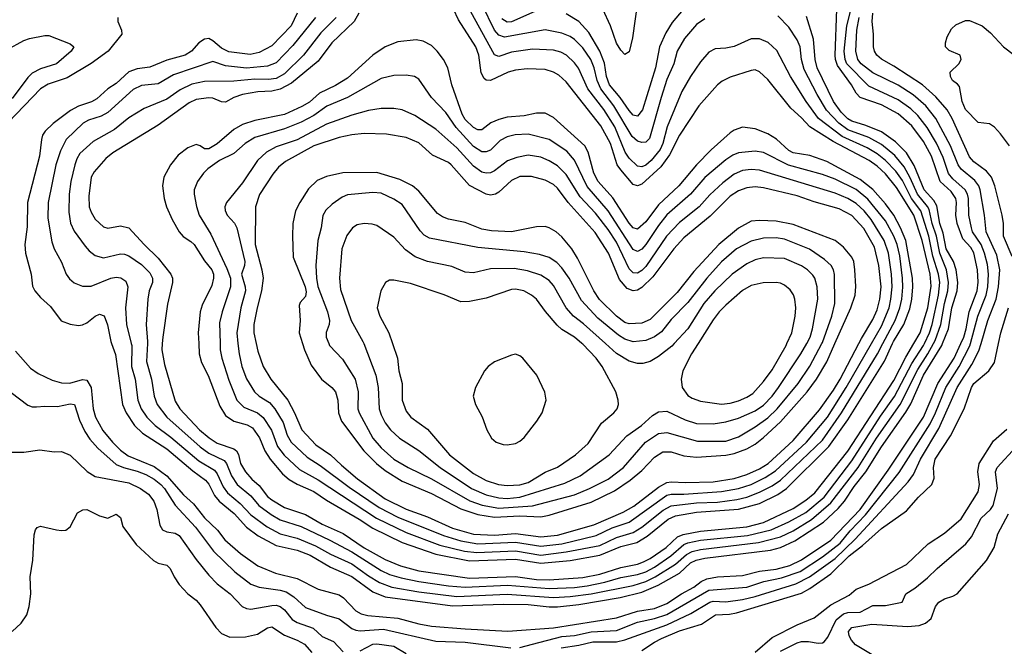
# Model space of a CAD drawing. Header units: inches. Extents: x 1682530 to 1839546, y 640742 to 791647.
# Tile 369 of 656: x 1733831 to 1738515, y 728560 to 731539. Entities that reach past the tile are written whole.
import ezdxf

# ---------------------------------------------------------------- set-up
doc = ezdxf.new("R2010")
doc.units = ezdxf.units.IN
doc.header["$MEASUREMENT"] = 0
doc.layers.add('B7732', color=7, linetype='Continuous')
doc.layers.add('B7733', color=7, linetype='Continuous')

msp = doc.modelspace()

# ---------------------------------------------------------------- linework, layer by layer
at = {"layer": 'B7732', "color": 5}
for points, elevation in [([(1733810, 729963.6), (1733881.8, 729881.8), (1733918, 729858), (1733985, 729825), (1734030, 729812.3), (1734069.4, 729810.6), (1734130, 729828.9), (1734150, 729826), (1734170.6, 729790.6), (1734180.4, 729690), (1734191.6, 729650), (1734226.5, 729586.5), (1734271.9, 729530), (1734310, 729493.1), (1734346.4, 729466.4), (1734470, 729415.3), (1734530, 729371), (1734610, 729280.1), (1734657.8, 729237.8), (1734710, 729170.5), (1734771.7, 729111.7), (1734806.2, 729066.2), (1734880.9, 729000.9), (1734963.3, 728943.3), (1735047.9, 728907.9), (1735150, 728882.1), (1735250, 728832), (1735350, 728804.4), (1735371.6, 728790), (1735430, 728729.2), (1735455.2, 728715.2), (1735486.6, 728706.6), (1735630, 728693.3), (1735730, 728666.7), (1735790, 728656.6), (1735950, 728644), (1736152.3, 728632.3), (1736370, 728648.5), (1736670, 728696.3), (1736770, 728727.6), (1736850, 728739.7), (1736910, 728764.1), (1736978.8, 728810), (1737038.1, 728841.9), (1737072.3, 728867.7), (1737099.4, 728880.6), (1737150, 728890.8), (1737270, 728896.1), (1737350, 728918.1), (1737430, 728926.5), (1737495.4, 728944.6), (1737550, 728971.3), (1737690, 729065.4), (1737829, 729210), (1737962.9, 729397.1), (1738131.1, 729650), (1738198, 729810), (1738277.1, 729930), (1738308.5, 730000)], 780), ([(1734267.7, 730000), (1734287.1, 729947.1), (1734320.3, 729710), (1734337, 729670), (1734377.5, 729610), (1734414.3, 729574.3), (1734530, 729499.2), (1734653.8, 729393.8), (1734713.9, 729350), (1734730.9, 729330.9), (1734757.7, 729277.7), (1734779.3, 729250), (1734850.9, 729190.9), (1734910, 729126.7), (1734965.1, 729085.1), (1735050, 729039.1), (1735150, 729016.7), (1735213.1, 728993.1), (1735310, 728936.1), (1735410, 728892.3), (1735510, 728819.6), (1735570, 728795.1), (1735890, 728751.9), (1736130, 728761), (1736250, 728759), (1736350, 728747.3), (1736390, 728748), (1736490, 728759.2), (1736687.1, 728792.9), (1736790, 728817.3), (1736868.7, 728851.3), (1736970, 728908.7), (1737022.7, 728957.3), (1737048.6, 728970), (1737090, 728978.8), (1737402, 729018), (1737450, 729029.3), (1737518.8, 729061.2), (1737655.2, 729150), (1737724.9, 729215.1), (1737754.2, 729250), (1737800.1, 729319.9), (1737855.9, 729390), (1737930, 729508.9), (1738046.4, 729673.6), (1738070, 729713), (1738131.2, 729850), (1738217.7, 729990), (1738221.7, 730000)], 820), ([(1734361, 730000), (1734363.6, 729990), (1734363.2, 729890), (1734379.9, 729830), (1734392.5, 729730), (1734408.4, 729690), (1734435.3, 729650), (1734475.4, 729610), (1734550, 729554.1), (1734682.2, 729442.2), (1734756.9, 729396.9), (1734770, 729380.1), (1734798.6, 729318.6), (1734819.7, 729290), (1734879.5, 729239.5), (1734930, 729184.5), (1735007.7, 729127.7), (1735070, 729095.2), (1735150, 729073.8), (1735238.4, 729038.4), (1735310, 728998.5), (1735410, 728951.6), (1735490, 728894.7), (1735543.1, 728863.1), (1735601, 728841), (1735730, 728819.2), (1735910, 728796.6), (1736150, 728808.7), (1736370, 728792), (1736450, 728796.3), (1736550, 728809.8), (1736750, 728849.4), (1736810, 728868.5), (1736853.5, 728890), (1736950, 728950.3), (1737002.6, 728997.4), (1737030, 729011), (1737070, 729020.4), (1737346.3, 729053.7), (1737450, 729080.4), (1737510, 729109.5), (1737597.5, 729162.5), (1737690, 729242.9), (1737819.2, 729410), (1737907.7, 729550), (1738018.9, 729710), (1738103.2, 729876.8), (1738151, 729950), (1738177.8, 730000)], 840), ([(1734438.6, 730000), (1734433.5, 729913.5), (1734458.3, 729830), (1734470.5, 729750), (1734485.3, 729710), (1734530.1, 729650), (1734690, 729508.2), (1734730, 729479.2), (1734804, 729444), (1734814.5, 729430), (1734837.7, 729370), (1734865.8, 729330), (1734930, 729275.9), (1734967.9, 729230), (1735026.7, 729186.7), (1735070, 729161.8), (1735170, 729129.7), (1735305.6, 729065.6), (1735410, 729009.2), (1735550, 728921.1), (1735590, 728902.2), (1735645.6, 728885.6), (1735730, 728868.1), (1735870, 728848.3), (1735950, 728842), (1736151.5, 728851.5), (1736350, 728834.4), (1736470, 728840), (1736530, 728848.1), (1736615.1, 728864.9), (1736690, 728888), (1736770, 728901.5), (1736810, 728914.7), (1736850, 728936.5), (1736929.2, 728990.8), (1736990, 729044.6), (1737010, 729052.3), (1737070, 729064.4), (1737293.6, 729086.4), (1737405.4, 729114.6), (1737490, 729152.7), (1737570, 729196.8), (1737657.7, 729270), (1737790, 729441.9), (1737925.8, 729654.2), (1737992.1, 729747.9), (1738075.6, 729904.4), (1738130, 729990), (1738134.8, 730000)], 860), ([(1734509.2, 730000), (1734507.5, 729970), (1734519.4, 729899.4), (1734570, 729725.5), (1734591.8, 729690), (1734686.8, 729590), (1734731.6, 729551.6), (1734770, 729526.4), (1734850, 729498.8), (1734862.6, 729490), (1734871.9, 729471.9), (1734881.1, 729430), (1734904.2, 729390), (1734935.2, 729355.2), (1734970, 729325.2), (1735010, 729272.7), (1735030, 729256.7), (1735090, 729219.4), (1735190, 729186.8), (1735270, 729141.1), (1735370, 729096.4), (1735470, 729028.6), (1735570, 728973.1), (1735642.7, 728942.7), (1735730, 728918.4), (1735970, 728883.6), (1736190, 728892.5), (1736290, 728878.2), (1736350, 728875.6), (1736510, 728887.7), (1736590, 728902.6), (1736690, 728935.6), (1736770, 728951.3), (1736798.8, 728961.2), (1736830, 728977.1), (1736906.4, 729030), (1736959.9, 729080.1), (1736987.7, 729092.3), (1737070, 729108), (1737290, 729128.3), (1737370, 729148.7), (1737510, 729215.5), (1737570, 729254.4), (1737613.3, 729290), (1737770, 729488.2), (1737990, 729824.6), (1738045.9, 729934.1), (1738085.2, 730000)], 880), ([(1734682.5, 730000), (1734685, 729950), (1734695.8, 729910), (1734727, 729847), (1734782.7, 729702.7), (1734810, 729658.3), (1734850, 729630.9), (1734913, 729613), (1734938.4, 729598.4), (1734971, 729551), (1734997.6, 729490), (1735022, 729450), (1735080.8, 729380.8), (1735112.5, 729352.5), (1735150, 729331.2), (1735230, 729296.1), (1735290, 729254.7), (1735445, 729165), (1735510, 729121.5), (1735650, 729053.4), (1735810, 728998.1), (1735970, 728966.2), (1736190, 728974.2), (1736310, 728954.9), (1736450, 728968.7), (1736590, 728993.7), (1736690, 729034.3), (1736766.5, 729053.5), (1736815.7, 729084.3), (1736915.5, 729164.5), (1736950, 729180.9), (1737050, 729197.3), (1737250, 729212.1), (1737350, 729238.7), (1737437.5, 729282.5), (1737478.8, 729310), (1737680.5, 729510), (1737770, 729636.6), (1737944.3, 729915.7), (1737982.7, 730000)], 920), ([(1734783.7, 730000), (1734784.2, 729970), (1734791.9, 729930), (1734825.4, 729825.4), (1734864.2, 729730), (1734897.5, 729697.5), (1734962.5, 729670), (1734988.8, 729648.8), (1735027.9, 729587.9), (1735057.9, 729510), (1735088.5, 729468.5), (1735161.1, 729401.1), (1735250, 729351.9), (1735528.8, 729168.8), (1735670, 729101.8), (1735830, 729041.6), (1735947.5, 729012.5), (1736005.7, 729005.7), (1736190, 729014.6), (1736310, 728994.1), (1736430, 729009), (1736590, 729038.9), (1736670, 729077.8), (1736750, 729100.6), (1736790, 729126.6), (1736891.9, 729208.1), (1736930, 729227.7), (1737050, 729243), (1737150, 729246), (1737242, 729258), (1737290, 729269.8), (1737350, 729292.8), (1737410, 729322.6), (1737450.5, 729349.5), (1737650, 729540.4), (1737741, 729670), (1737911.3, 729950), (1737937.6, 730000)], 940), ([(1734868.6, 730000), (1734874, 729950), (1734886.7, 729890), (1734910, 729832), (1734948.4, 729770), (1734969.4, 729750), (1735019.2, 729719.2), (1735045.1, 729690), (1735084.1, 729624.1), (1735103.4, 729563.4), (1735122.9, 729530), (1735198.7, 729458.7), (1735260.5, 729420.5), (1735397.5, 729317.5), (1735540.4, 729220.4), (1735630, 729174.1), (1735846.9, 729086.9), (1735930, 729061), (1736010, 729047.7), (1736190, 729055.8), (1736310, 729035.8), (1736410, 729047), (1736573.2, 729086.8), (1736650, 729123.4), (1736729.7, 729150.3), (1736910, 729278.1), (1736930, 729283.8), (1736990, 729283.6), (1737170, 729296.5), (1737250, 729309.8), (1737310.1, 729330.1), (1737377.8, 729362.2), (1737426.2, 729393.8), (1737574.2, 729530), (1737673.5, 729650), (1737762.9, 729790), (1737882.8, 730000)], 960), ([(1734955.4, 730000), (1734963.4, 729963.4), (1734988.8, 729890), (1735025, 729830), (1735105.5, 729730), (1735138.3, 729670), (1735173.2, 729590), (1735238.8, 729518.8), (1735310, 729471), (1735360.9, 729420.9), (1735437, 729357), (1735570, 729262.1), (1735670, 729212), (1735770, 729175.9), (1735890, 729122), (1735990, 729093.9), (1736090, 729088.2), (1736190, 729097.1), (1736310, 729081.1), (1736390, 729088.4), (1736562.5, 729137.5), (1736701.9, 729198.1), (1736753.2, 729226.8), (1736870, 729316.6), (1736910, 729338.5), (1736930, 729342.3), (1736998.9, 729338.9), (1737130, 729342.8), (1737230, 729358.4), (1737290, 729376.4), (1737350, 729403.4), (1737391.2, 729428.8), (1737510, 729537.9), (1737636.3, 729683.7), (1737702.7, 729777.3), (1737734.6, 729830), (1737823.3, 730000)], 980), ([(1735176.4, 730000), (1735185.8, 729970), (1735217.6, 729897.6), (1735266.8, 729830), (1735316.2, 729790), (1735333.7, 729770), (1735344.6, 729730), (1735347.2, 729670), (1735361.9, 729630), (1735468.4, 729490), (1735527.5, 729430), (1735570, 729395.3), (1735650, 729345.1), (1735790, 729286.8), (1735930, 729213.2), (1736010, 729186.5), (1736090, 729174.6), (1736210, 729180.4), (1736310, 729175.7), (1736350, 729184.3), (1736550, 729245.8), (1736661.2, 729298.8), (1736735.6, 729350), (1736790, 729396.8), (1736850, 729458.8), (1736890, 729484.7), (1736930, 729485.2), (1736990, 729466.3), (1737050, 729458.8), (1737190, 729468.5), (1737230, 729476.5), (1737290, 729499.4), (1737330, 729522), (1737370, 729553.3), (1737450, 729627), (1737577.3, 729770), (1737621.3, 729830), (1737670, 729913.1), (1737708.8, 730000)], 1020), ([(1735300.8, 730000), (1735304.9, 729990), (1735366.1, 729926.1), (1735427.3, 729830), (1735440.3, 729770), (1735438.6, 729690), (1735445, 729670), (1735510.6, 729550), (1735550, 729503.3), (1735610, 729449.6), (1735679.3, 729410), (1735790, 729356.1), (1735972.3, 729252.3), (1736030.9, 729230.9), (1736110, 729216.5), (1736270, 729227.7), (1736470, 729280.2), (1736541.5, 729310), (1736630, 729355), (1736703.9, 729410), (1736808.7, 729530), (1736870, 729571.4), (1736910, 729577), (1737055.2, 729535.2), (1737190, 729535.7), (1737250, 729556.5), (1737330, 729603), (1737390, 729646), (1737435, 729690), (1737534.5, 729810), (1737590, 729892.1), (1737647.5, 730000)], 1040), ([(1735467.7, 730000), (1735525, 729850), (1735536.6, 729790), (1735540.7, 729690), (1735550, 729660.9), (1735570, 729623.2), (1735595.3, 729590), (1735637.7, 729550), (1735730, 729491.9), (1735831.3, 729410), (1735980.1, 729310), (1736050, 729279.9), (1736110, 729265.5), (1736150, 729263.6), (1736210, 729268.8), (1736424.5, 729335.5), (1736496.8, 729370), (1736634.4, 729470), (1736719.5, 729560.5), (1736788.2, 729610), (1736841.9, 729658.1), (1736870, 729674.3), (1736910, 729677.5), (1736996.8, 729636.8), (1737050, 729619.4), (1737130, 729617.4), (1737190, 729627.1), (1737250, 729644.9), (1737330, 729679.7), (1737370, 729707.2), (1737410, 729748.7), (1737440.7, 729790), (1737547.1, 729950), (1737574.8, 730000)], 1060), ([(1735604.3, 730000), (1735628.7, 729930), (1735634.7, 729870), (1735650.1, 729810.1), (1735649.5, 729730), (1735670, 729678.3), (1735691.5, 729650), (1735770, 729592.9), (1735875.4, 729470), (1735990, 729381.2), (1736050, 729348.2), (1736108.8, 729330), (1736150, 729324.1), (1736210, 729328.2), (1736250, 729338.3), (1736330, 729387.8), (1736390, 729411.2), (1736475, 729470), (1736534.9, 729525.1), (1736598.3, 729621.7), (1736656.9, 729670), (1736672.8, 729690), (1736679.7, 729710), (1736678.5, 729730), (1736666.8, 729770), (1736602, 729890), (1736573.3, 729930), (1736510, 729996), (1736505.2, 730000)], 1080), ([(1736210, 728554.3), (1736270, 728569.7), (1736410, 728606.8), (1736470, 728612), (1736550, 728628.6), (1736670, 728635.5), (1736770, 728675.2), (1736850, 728693), (1736910, 728712), (1737110, 728827.3), (1737290, 728841.7), (1737371.6, 728868.4), (1737454.5, 728885.5), (1737543.4, 728916.6), (1737650, 728984.9), (1737733.8, 729050), (1737782.4, 729110), (1737854.8, 729185.2), (1738014.1, 729385.9), (1738161.7, 729618.3), (1738187.6, 729670), (1738236.5, 729790), (1738300.9, 729890), (1738350.5, 729989.5), (1738353.4, 730000)], 760), ([(1736407, 728553), (1736490, 728565.4), (1736558.1, 728581.9), (1736670, 728582.1), (1736709.7, 728590.3), (1736910, 728662.6), (1737023.6, 728716.4), (1737114.2, 728770), (1737130, 728774.8), (1737190, 728771), (1737270, 728782.3), (1737330, 728797.1), (1737522.5, 728857.5), (1737588.8, 728891.2), (1737710, 728977.8), (1737805.4, 729070), (1738057.7, 729342.3), (1738082.7, 729377.3), (1738116.3, 729450), (1738203.9, 729596.1), (1738291.4, 729790), (1738360.1, 729899.9), (1738394.5, 729965.5), (1738404.5, 730000)], 740), ([(1736944.7, 730000), (1736932.9, 729987.1), (1736870, 729938.3), (1736830, 729913.6), (1736795.3, 729904.7), (1736770, 729904.9), (1736730, 729915.2), (1736670, 729953.1), (1736617.5, 730000)], 1060), ([(1736790, 728539.6), (1736850, 728579.9), (1736883.4, 728596.6), (1736970, 728634.5), (1737074.4, 728665.6), (1737140.4, 728710), (1737207.5, 728712.5), (1737241.4, 728718.6), (1737550, 728813.5), (1737590, 728835.4), (1737690, 728905.2), (1737776.9, 728990), (1737840.9, 729039.1), (1737930, 729120.1), (1738050, 729203.8), (1738107.4, 729270), (1738169.9, 729330.1), (1738180.6, 729359.4), (1738178.5, 729410), (1738185.5, 729450), (1738259.2, 729560.8), (1738323.4, 729690), (1738359.4, 729790), (1738370.5, 729810), (1738440.6, 729870), (1738468, 729910), (1738487.3, 730000)], 720), ([(1737058.4, 730000), (1737026.5, 729950), (1736985.6, 729870), (1736977.3, 729830), (1736982.7, 729790), (1737010, 729753.1), (1737030, 729740.2), (1737070, 729726), (1737170, 729712), (1737210, 729715.5), (1737250, 729728), (1737290, 729744.5), (1737318.1, 729761.9), (1737370, 729818.6), (1737410, 729875.2), (1737476.4, 729990), (1737481, 730000)], 1080), ([(1733790, 729766.3), (1733870, 729706.8), (1733890, 729698.7), (1733910, 729698.2), (1733950, 729702.6), (1734010, 729700.8), (1734070, 729712.4), (1734090.6, 729710.6), (1734115.8, 729635.8), (1734140.9, 729580.9), (1734164.8, 729544.8), (1734202.5, 729502.5), (1734290, 729424.9), (1734323.8, 729410), (1734390, 729392.5), (1734430, 729376.7), (1734470, 729355), (1734501.3, 729330), (1734519.9, 729310), (1734570, 729230.8), (1734666.8, 729126.8), (1734752.3, 729012.3), (1734853.5, 728913.5), (1734930, 728855.6), (1734970, 728840.6), (1735070, 728826.9), (1735098.5, 728818.5), (1735135.1, 728795.1), (1735190, 728744), (1735290, 728707.5), (1735350, 728691.2), (1735410, 728645.5), (1735430, 728637.1), (1735450, 728634), (1735561.4, 728641.4), (1735810, 728585.1), (1735950, 728580.1), (1736167.6, 728552.4)], 760), ([(1737330, 728531.7), (1737410, 728602), (1737530, 728661.8), (1737610, 728695.8), (1737690, 728757.3), (1737777.4, 728802.6), (1737810, 728831.9), (1737870, 728856), (1738050, 728949.5), (1738152.7, 729047.3), (1738230, 729097.5), (1738310, 729165.5), (1738390, 729294.4), (1738396.6, 729330), (1738389.6, 729390), (1738395, 729430), (1738463.6, 729536.4), (1738527.7, 729592.3)], 680), ([(1737450, 728537.5), (1737530, 728577.2), (1737550, 728582.4), (1737582.7, 728582.7), (1737630, 728575.2), (1737650, 728576.9), (1737658, 728582), (1737676.1, 728603.9), (1737714.7, 728685.3), (1737750, 728714), (1737770, 728720.4), (1737830, 728722.9), (1737890, 728754), (1737950, 728754.6), (1738029.3, 728770), (1738046, 728810), (1738090, 728836.9), (1738150, 728885.5), (1738195, 728930), (1738332.6, 729047.4), (1738358.8, 729081.2), (1738405.4, 729170), (1738449.3, 729210.7), (1738461.9, 729230), (1738481.9, 729310), (1738473.7, 729390), (1738481.6, 729410), (1738571.5, 729508.5)], 660), ([(1733770, 729483.8), (1733850, 729482.6), (1733926, 729494), (1733994.9, 729485.1), (1734030, 729486.7), (1734070, 729469), (1734151.7, 729391.7), (1734190, 729367.8), (1734350, 729337.5), (1734404.9, 729310), (1734443.2, 729283.2), (1734468.3, 729250), (1734483, 729210), (1734496.6, 729136.6), (1734510, 729114.7), (1734530, 729105.1), (1734570, 729097.4), (1734590, 729087), (1734670, 728972.7), (1734730, 728899), (1734770, 728857.1), (1734831.7, 728810), (1734889.1, 728749.1), (1734910, 728739.4), (1734930, 728736.8), (1735030, 728754.7), (1735050, 728755.5), (1735070, 728750.1), (1735090, 728733.5), (1735127, 728687), (1735150, 728674), (1735226.2, 728646.2), (1735270, 728606.8), (1735323.6, 728583.6), (1735370, 728533.8)], 740), ([(1733794.5, 728630), (1733837, 728670), (1733864.5, 728710), (1733876.2, 728750), (1733883, 728810), (1733880.9, 728890), (1733893.6, 728970), (1733899.2, 729090), (1733905.5, 729114.5), (1733914.3, 729125.7), (1733930, 729132), (1734006, 729114), (1734030, 729110.4), (1734050, 729113), (1734070, 729127.7), (1734105.2, 729194.8), (1734131.1, 729208.9), (1734150, 729210.2), (1734210, 729180.2), (1734250, 729168.9), (1734290, 729187.7), (1734310, 729172.7), (1734322, 729130), (1734384, 729044), (1734467.9, 728967.9), (1734490, 728956), (1734530, 728945.7), (1734547, 728930), (1734565.5, 728890), (1734590, 728854), (1734630, 728808.9), (1734670, 728780.3), (1734690, 728757.4), (1734763.5, 728650), (1734790, 728621.2), (1734830, 728604), (1734904.5, 728604.5), (1734962, 728618), (1735010, 728647.9), (1735030, 728653.2), (1735090, 728613.9), (1735151.3, 728590), (1735185.8, 728570), (1735220.8, 728530)], 720), ([(1737910, 728506), (1737807, 728567), (1737787.4, 728590), (1737777.4, 728610), (1737774.1, 728630), (1737790, 728650.1), (1737884.9, 728664.9), (1738054.4, 728654.4), (1738110, 728658.9), (1738140.4, 728670), (1738167, 728693), (1738188.4, 728750), (1738203.5, 728770), (1738230, 728786.4), (1738270, 728798.2), (1738290, 728810.2), (1738430, 728968.2), (1738466.7, 729030), (1738484.7, 729095.3), (1738535.1, 729190)], 640), ([(1735450, 728538), (1735510, 728569.7), (1735530, 728571.4), (1735610, 728561), (1735670, 728525.5)], 740)]:
    msp.add_lwpolyline(points, dxfattribs=dict(at, elevation=elevation))
at = {"layer": 'B7732', "color": 5, "elevation": 1120}
msp.add_lwpolyline([(1736190, 729948.5), (1736170, 729945.1), (1736090, 729913.3), (1736059.5, 729890), (1736042.7, 729870), (1735999.7, 729790), (1735988.7, 729750), (1735999.7, 729710), (1736031.4, 729651.4), (1736053.4, 729590), (1736075.2, 729550), (1736097.4, 729530), (1736130, 729519), (1736150, 729517.4), (1736190, 729524.3), (1736210, 729535), (1736230, 729553.4), (1736290.8, 729630), (1736316.8, 729670), (1736334.8, 729730), (1736328.7, 729768.7), (1736291.1, 729850), (1736224.7, 729930), (1736210, 729941.7)], close=True, dxfattribs=at)
at = {"layer": 'B7733', "color": 5}
for points, elevation in [([(1737030, 731639.9), (1736934.5, 731525.5), (1736903.9, 731476.1), (1736875.3, 731410), (1736855.2, 731310), (1736793.7, 731110), (1736770, 731080.9), (1736750, 731085), (1736730, 731107.3), (1736688.1, 731170), (1736637.1, 731230), (1736622.8, 731270), (1736613.2, 731333.2), (1736590, 731389.3), (1736539, 731479), (1736490, 731530.4), (1736430, 731566.6)], 820), ([(1736773.7, 731646.3), (1736746.7, 731453.3), (1736730, 731386.3), (1736710, 731373.3), (1736690, 731394.5), (1736670, 731427.3), (1736642, 731510), (1736605.6, 731590)], 780), ([(1735150.7, 731570), (1735122.6, 731510), (1735030, 731415.3), (1734970, 731383.2), (1734926.3, 731373.7), (1734825.9, 731385.9), (1734790, 731403.2), (1734750, 731439), (1734730, 731449.9), (1734710, 731447.3), (1734682.2, 731430), (1734647.2, 731390), (1734617.2, 731370), (1734530, 731347.1), (1734450, 731313.4), (1734390, 731305.2), (1734350, 731291.7), (1734290, 731236), (1734250, 731209.9), (1734197.4, 731162.6), (1734171.5, 731148.5), (1734110, 731128.2), (1734072.4, 731107.6), (1733990, 731046.1), (1733951.9, 731010), (1733939.1, 730990), (1733933.8, 730970), (1733925.6, 730890), (1733868.3, 730670), (1733866.1, 730553.9), (1733855.5, 730470), (1733858.4, 730430), (1733885, 730330), (1733892.1, 730272.1), (1733902.3, 730250), (1733930, 730218.2), (1733976.4, 730176.4), (1734028, 730108), (1734070, 730091.3), (1734110, 730085.8), (1734130, 730088.3), (1734150, 730098.1), (1734190, 730130.1), (1734210, 730139.8), (1734231.8, 730131.8), (1734248.2, 730088.2), (1734264.1, 730010), (1734267.7, 730000)], 820), ([(1735444.2, 731570), (1735422.4, 731530), (1735315.9, 731430), (1735250, 731341.4), (1735123, 731237), (1735070, 731209.3), (1735030, 731199.7), (1734963.7, 731196.3), (1734890, 731182.9), (1734849.8, 731170.2), (1734810, 731146.9), (1734790, 731148.9), (1734750, 731165.5), (1734730, 731168.1), (1734670, 731159.9), (1734636.3, 731143.7), (1734490, 731037.1), (1734273.1, 730906.9), (1734240.4, 730879.6), (1734184.6, 730815.4), (1734170.8, 730790), (1734159.5, 730700.5), (1734161.3, 730650), (1734170, 730624.6), (1734190, 730590.2), (1734230, 730553.8), (1734250, 730547.6), (1734310, 730559.4), (1734350, 730549.4), (1734422.9, 730470), (1734490, 730406), (1734550.1, 730330), (1734556.8, 730310), (1734556.8, 730290), (1734533.6, 730186.4), (1734510.8, 730029.2), (1734509.2, 730000)], 880), ([(1738085.2, 730000), (1738115, 730050), (1738151.9, 730170), (1738166.9, 730273.1), (1738162.1, 730330), (1738124.2, 730490), (1738084, 730610), (1738002.2, 730742.2), (1737950, 730806.3), (1737910, 730843.4), (1737871.3, 730870), (1737700.7, 730960.7), (1737589.5, 731029.5), (1737550, 731073.4), (1737498.7, 731118.7), (1737390, 731254.4), (1737350, 731290.9), (1737330, 731300.4), (1737310, 731298.2), (1737210, 731266), (1737173, 731247), (1737150, 731229), (1737061, 731130), (1736970.1, 730989.9), (1736922.8, 730897.2), (1736880.5, 730839.5), (1736790, 730756.6), (1736770, 730749.4), (1736750, 730755.8), (1736690, 730824.8), (1736673.7, 730850), (1736641.4, 730950), (1736595.3, 731035.3), (1736430, 731243.4), (1736396.2, 731276.2), (1736370, 731290.4), (1736330, 731302.5), (1736245.5, 731305.5), (1736190, 731299.4), (1736154.9, 731290), (1736070, 731250.9), (1736050, 731251.8), (1736040.3, 731260.3), (1736026.5, 731286.5), (1736014.5, 731370), (1736000.5, 731410), (1735918.8, 731538.8), (1735894, 731590)], 880), ([(1738134.8, 730000), (1738159, 730050), (1738172.2, 730090), (1738201.7, 730230), (1738207.7, 730290), (1738202.4, 730330), (1738175.4, 730415.4), (1738155.9, 730510), (1738117.5, 730630), (1738073.6, 730690), (1738030, 730775), (1737998.9, 730818.9), (1737949.9, 730870), (1737910, 730901.8), (1737863.2, 730930), (1737743.9, 730983.9), (1737631.1, 731070), (1737571.9, 731150), (1737497.2, 731270), (1737432.5, 731392.5), (1737391.3, 731431.3), (1737350, 731448.4), (1737310, 731447.8), (1737230, 731412.3), (1737190, 731403.7), (1737139, 731401), (1737110, 731385.4), (1737070, 731338.7), (1737021.9, 731270), (1736981.5, 731198.5), (1736911.2, 731030), (1736890.6, 730950), (1736877.2, 730922.8), (1736835.3, 730870), (1736810, 730848), (1736790, 730839.5), (1736770, 730843.2), (1736730, 730881.6), (1736711.5, 730910), (1736662.1, 731030), (1736610, 731112.1), (1736534, 731210), (1736489.6, 731309.6), (1736470, 731334.7), (1736431.3, 731370), (1736404.6, 731384.6), (1736370, 731393.9), (1736270, 731399.5), (1736170, 731384.7), (1736110, 731364.3), (1736090, 731372.7), (1735977, 731577)], 860), ([(1737090, 731543.6), (1737050, 731517), (1736993.1, 731450), (1736958.1, 731390), (1736943.1, 731330), (1736910, 731255.1), (1736882.2, 731170), (1736826.2, 730973.8), (1736810, 730957.3), (1736790, 730955.3), (1736770, 730961.8), (1736744.8, 730984.8), (1736657.8, 731130), (1736596.2, 731210), (1736577.7, 731250), (1736563.6, 731310), (1736548.4, 731350), (1736510, 731405.2), (1736470, 731445.4), (1736450, 731459.4), (1736410, 731475.9), (1736330, 731491), (1736136.8, 731456.8), (1736110, 731466.4), (1736088.8, 731488.8), (1736030.6, 731610)], 840), ([(1736282.1, 731577.9), (1736170, 731528.4), (1736150, 731527.2), (1736124, 731544)], 820), ([(1738308.5, 730000), (1738322, 730030), (1738334.3, 730070), (1738348.4, 730150), (1738385.4, 730250), (1738390.7, 730290.7), (1738387.5, 730350), (1738370, 730430.5), (1738356, 730456), (1738317, 730497), (1738291.3, 730570), (1738284, 730610), (1738287.5, 730670), (1738284.4, 730690), (1738262.6, 730722.6), (1738209.9, 730770), (1738167.9, 730890), (1738130, 730959.5), (1738074.4, 731034.4), (1738010, 731092.5), (1737930, 731134.8), (1737828.7, 731170), (1737810, 731189.3), (1737787.6, 731230), (1737721.3, 731321.3), (1737711.9, 731350), (1737711, 731370), (1737718, 731590)], 780), ([(1738353.4, 730000), (1738389.5, 730130), (1738429.4, 730230), (1738437.1, 730270), (1738440.1, 730330), (1738435.5, 730375.5), (1738420.8, 730430), (1738404.2, 730470), (1738364, 730530), (1738358.3, 730550), (1738346.4, 730610), (1738344.2, 730690), (1738339.4, 730710), (1738328, 730730), (1738270, 730782.6), (1738250, 730808.8), (1738224.4, 730884.4), (1738191.9, 730951.9), (1738147.2, 731027.2), (1738103.8, 731083.8), (1738070, 731115.1), (1738010, 731158.4), (1737870, 731223.9), (1737766.4, 731330), (1737757.3, 731350), (1737753.6, 731390), (1737765.5, 731510), (1737790.6, 731610.6)], 760), ([(1738552.9, 730412.9), (1738510.9, 730510), (1738510.4, 730570), (1738504.4, 730610), (1738469.9, 730750), (1738454.2, 730790), (1738430, 730818.5), (1738370, 730864), (1738350, 730887.4), (1738267.7, 731070), (1738243, 731110), (1738190, 731171.9), (1738125.8, 731230), (1737990, 731318.7), (1737930, 731351.1), (1737908, 731370), (1737897.3, 731390), (1737892.5, 731410), (1737893, 731470), (1737885.8, 731530), (1737889, 731570)], 720), ([(1734298.2, 731550), (1734297.2, 731530), (1734315.6, 731490), (1734315.8, 731470), (1734251.6, 731390), (1734170, 731331.6), (1734056.5, 731263.5), (1733966.8, 731233.2), (1733930, 731211), (1733776.4, 731050)], 780), ([(1735237.7, 731550), (1735130, 731416.2), (1735050, 731334.3), (1735010, 731318.1), (1734910, 731309.1), (1734810, 731319.4), (1734750, 731340.9), (1734562.9, 731277.1), (1734490, 731234.7), (1734410, 731227.2), (1734370, 731207.4), (1734250, 731098.7), (1734218.6, 731081.4), (1734158.1, 731061.9), (1734132.1, 731047.9), (1734052.1, 730970), (1734024.3, 730915.7), (1734003.3, 730850), (1733965.5, 730670), (1733964.2, 730595.8), (1733983.3, 730483.3), (1733995.1, 730450), (1734030, 730387), (1734052.4, 730330), (1734067.3, 730307.3), (1734090, 730287.5), (1734130, 730272.9), (1734170, 730272.9), (1734264.7, 730310), (1734290, 730314.8), (1734312.1, 730312.1), (1734335.8, 730295.8), (1734344.4, 730270), (1734333.3, 730170), (1734338.4, 730090), (1734361, 730000)], 840), ([(1735335.7, 731550), (1735262.9, 731477.1), (1735180.1, 731370), (1735090, 731282.4), (1735050, 731260.4), (1735014.9, 731254.9), (1734950, 731256.5), (1734850, 731246.7), (1734710, 731245.9), (1734650, 731232.2), (1734594.2, 731205.8), (1734530, 731161.5), (1734422.5, 731117.5), (1734350, 731072.7), (1734282.2, 731017.8), (1734179.6, 730960.4), (1734117.4, 730902.6), (1734102.3, 730877.7), (1734092.8, 730850), (1734073.6, 730770), (1734066.2, 730710), (1734064.6, 730624.6), (1734071.8, 730571.8), (1734090, 730534.2), (1734142.3, 730462.3), (1734161, 730441), (1734190, 730418.9), (1734230, 730407.7), (1734310, 730425.9), (1734330, 730424.2), (1734350, 730416.2), (1734410, 730374.7), (1734450, 730336.1), (1734462.5, 730310), (1734462.5, 730290), (1734447.1, 730250), (1734439.6, 730210), (1734432.6, 730090), (1734439.2, 730010), (1734438.6, 730000)], 860), ([(1738177.8, 730000), (1738185.5, 730014.5), (1738212.7, 730090), (1738229.8, 730190), (1738246.2, 730250), (1738249.3, 730290), (1738239.8, 730350), (1738207.6, 730430), (1738192.4, 730510), (1738172.2, 730570), (1738157.3, 730637.3), (1738150, 730651.9), (1738102.6, 730710), (1738067.9, 730787.9), (1738039.2, 730839.2), (1737993.6, 730893.6), (1737930, 730946.4), (1737870, 730979.7), (1737770, 731016), (1737727.3, 731047.3), (1737668.5, 731108.5), (1737624, 731184), (1737563.3, 731303.3), (1737550.3, 731350), (1737543.2, 731410), (1737530, 731443.8), (1737490, 731504.4), (1737437.6, 731557.6)], 840), ([(1738221.7, 730000), (1738250.2, 730070), (1738265.1, 730170), (1738290.2, 730250), (1738294, 730290), (1738285.5, 730350), (1738272.6, 730390), (1738239.1, 730450), (1738224.2, 730524.2), (1738208.1, 730570), (1738194.1, 730654.1), (1738179.7, 730679.7), (1738133.7, 730730), (1738086.1, 730846.1), (1738050, 730905.8), (1737997.9, 730957.9), (1737930, 731005.5), (1737856.7, 731036.7), (1737790, 731056.4), (1737770, 731068.5), (1737739.4, 731099.4), (1737702.7, 731150), (1737624, 731310), (1737614.5, 731350), (1737607.4, 731447.4), (1737574.7, 731554.7)], 820), ([(1738404.5, 730000), (1738436.3, 730110), (1738476.9, 730210), (1738488, 730270), (1738494, 730350), (1738479.9, 730420.1), (1738429.3, 730530), (1738421.1, 730610), (1738400.4, 730730), (1738393.3, 730750), (1738374.8, 730774.8), (1738310, 730828.5), (1738294.7, 730850), (1738259.5, 730939.5), (1738189.7, 731069.7), (1738141, 731130), (1738081.7, 731181.7), (1738010, 731228.1), (1737890, 731286.5), (1737834.1, 731330), (1737818.7, 731350), (1737807.9, 731390), (1737813.7, 731490), (1737825.1, 731550)], 740), ([(1738539, 730939), (1738497.2, 730997.2), (1738467.9, 731027.9), (1738444.2, 731044.2), (1738390, 731051), (1738330, 731111.6), (1738314, 731150), (1738301.4, 731221.4), (1738293.1, 731233.1), (1738268.8, 731250), (1738258.5, 731270), (1738256.9, 731290), (1738298, 731330), (1738309.4, 731350), (1738305.2, 731370), (1738252.4, 731392.4), (1738235.6, 731410), (1738235.1, 731430), (1738242.8, 731457.2), (1738264, 731496), (1738284.8, 731515.2), (1738330, 731535.3), (1738350, 731535.6), (1738410, 731509.4), (1738450, 731477.6), (1738511.4, 731410), (1738610, 731336.5)], 680), ([(1733770, 731396.5), (1733850, 731439.7), (1733877.2, 731450), (1733950, 731464.9), (1733970, 731463.8), (1734070, 731425.3), (1734088.4, 731410), (1734075.6, 731390), (1734005.8, 731330), (1733930, 731306.4), (1733890, 731284.5), (1733870, 731264.4), (1733795.3, 731164.7)], 760), ([(1737982.7, 730000), (1737987.3, 730010), (1738037.5, 730090), (1738065.4, 730165.4), (1738075.3, 730210), (1738080, 730270), (1738077.9, 730310), (1738046.1, 730490), (1738021.8, 730550), (1737989.7, 730610), (1737950, 730664), (1737890, 730732.7), (1737830, 730780.1), (1737670, 730865.4), (1737590, 730893.3), (1737510, 730906.8), (1737490, 730917.3), (1737430.7, 730970.7), (1737390, 730996.1), (1737330, 731021.2), (1737270, 731028.2), (1737230, 731014.2), (1737210, 731000.8), (1737119.8, 730920.2), (1737050.3, 730849.7), (1736966.4, 730750), (1736870, 730659.9), (1736810, 730578.5), (1736770, 730542.9), (1736750, 730549.9), (1736730, 730572.3), (1736652.2, 730692.2), (1736582.7, 730770), (1736562.2, 730810), (1736534.8, 730910), (1736519, 730939), (1736370, 731074.7), (1736330, 731095.7), (1736290, 731095.7), (1736230, 731082.5), (1736150, 731075.4), (1736110, 731064.8), (1736071.6, 731048.4), (1736030, 731015.8), (1736010, 731015.5), (1735990, 731026.7), (1735950, 731065.6), (1735936, 731090), (1735886.1, 731230), (1735866.9, 731310), (1735847, 731350), (1735817, 731390), (1735790, 731416), (1735750, 731437.7), (1735716.4, 731443.6), (1735630, 731433.8), (1735570, 731409.8), (1735510, 731370.6), (1735390, 731261.9), (1735333.6, 731226.4), (1735256.2, 731190), (1735210, 731147.9), (1735173.4, 731126.6), (1735090, 731089.2), (1734950, 731059.6), (1734890, 731040.9), (1734850, 731017.8), (1734770, 730949.9), (1734730, 730926.1), (1734710, 730925.4), (1734690, 730939.8), (1734670, 730945.7), (1734630, 730929.4), (1734584.8, 730895.2), (1734548.4, 730850), (1734516.4, 730790), (1734510.1, 730750), (1734517.5, 730690), (1734529.6, 730650), (1734556.1, 730590), (1734588.7, 730530), (1734608.4, 730508.4), (1734645.3, 730485.3), (1734660.8, 730470), (1734710, 730392.5), (1734745.1, 730350), (1734752.4, 730330), (1734753.2, 730310), (1734744.5, 730275.5), (1734698.4, 730181.6), (1734688.8, 730150), (1734680.1, 730050), (1734682.5, 730000)], 920), ([(1737937.6, 730000), (1737995.7, 730110), (1738018.1, 730170), (1738027.2, 730210), (1738032.3, 730267.7), (1738030.4, 730310), (1738017.2, 730417.2), (1738004.9, 730470), (1737989.4, 730510), (1737950, 730582.5), (1737865.6, 730685.6), (1737810, 730732.4), (1737710, 730781.1), (1737650, 730803.4), (1737487.6, 730847.6), (1737370, 730908), (1737330, 730914.1), (1737250, 730906.6), (1737224, 730896), (1737190, 730873.7), (1737090.6, 730789.4), (1737022.1, 730710), (1736910, 730610.9), (1736870, 730560.4), (1736810, 730469.9), (1736790, 730447.7), (1736770, 730436.9), (1736750, 730446.9), (1736631.1, 730631.1), (1736530, 730747), (1736470, 730872.2), (1736434.3, 730914.3), (1736350, 730969), (1736250, 730995.6), (1736188.3, 730991.7), (1736150, 730983.2), (1736115.7, 730964.3), (1736070, 730919.6), (1736050, 730910.4), (1736030, 730911.3), (1735990, 730937.2), (1735907, 731027), (1735857.4, 731097.4), (1735789.8, 731170), (1735730, 731256.4), (1735709, 731269), (1735670, 731275.2), (1735610, 731274.3), (1735550, 731259.2), (1735390.2, 731170), (1735291.5, 731128.5), (1735230, 731084.5), (1735170, 731052.1), (1735090, 731019.9), (1734950, 730979.4), (1734902.7, 730950), (1734850, 730902.6), (1734781.5, 730870), (1734725.4, 730830), (1734705, 730810), (1734676.1, 730770), (1734660.6, 730730), (1734660.6, 730710), (1734671.4, 730651.4), (1734685.2, 730610), (1734740.1, 730520.1), (1734816.4, 730356.4), (1734833.4, 730310), (1734833.9, 730270), (1734793.1, 730150), (1734781.7, 730098.3), (1734783.7, 730000)], 940), ([(1737882.8, 730000), (1737930, 730082.6), (1737967, 730170), (1737975.9, 730210), (1737980.9, 730270), (1737977.7, 730330), (1737963.8, 730430), (1737943.2, 730490), (1737881.2, 730590), (1737848.5, 730630), (1737810, 730665.7), (1737770, 730689.9), (1737710, 730714.6), (1737350, 730823.5), (1737310, 730827.5), (1737270, 730822.4), (1737230, 730804.6), (1737175.8, 730764.2), (1737114, 730706), (1737063.1, 730650), (1736970, 730575), (1736908.5, 730510), (1736810, 730366.7), (1736790, 730346.5), (1736770, 730334.5), (1736750, 730335.7), (1736730, 730354.9), (1736670, 730481), (1736630, 730541.3), (1736570, 730619.5), (1736496.5, 730696.5), (1736430, 730804), (1736390, 730843.9), (1736350, 730868.8), (1736310, 730886.5), (1736250, 730895.2), (1736195.3, 730884.7), (1736151.5, 730868.5), (1736090, 730821.2), (1736070, 730811.9), (1736050, 730809.4), (1736030, 730814.5), (1735990, 730843.1), (1735910, 730929.4), (1735810, 731019.2), (1735710, 731083.4), (1735650, 731111.2), (1735610, 731117.7), (1735550, 731117), (1735490, 731106.9), (1735410, 731086.1), (1735290, 731042.7), (1735150, 730967.4), (1735050, 730934.7), (1735004.2, 730910), (1734962.1, 730870), (1734890, 730764.4), (1734814.3, 730670), (1734806.4, 730650), (1734807.5, 730632.5), (1734818, 730610), (1734851.8, 730571.8), (1734863.9, 730550), (1734901.7, 730390), (1734899.6, 730370), (1734885.5, 730330), (1734903.6, 730270), (1734904.7, 730250), (1734883.3, 730170), (1734863.3, 730050), (1734868.6, 730000)], 960), ([(1737823.3, 730000), (1737835.9, 730024.1), (1737890, 730114.1), (1737910, 730160.2), (1737922.3, 730210), (1737928.6, 730270), (1737917.9, 730370), (1737897.7, 730457.7), (1737846.6, 730546.6), (1737790, 730607.9), (1737730, 730640.4), (1737610, 730673.7), (1737530, 730702.6), (1737370, 730739.5), (1737330, 730745.2), (1737290, 730739.7), (1737250, 730725.5), (1737210, 730700.4), (1737114.9, 730605.1), (1736990, 730502.5), (1736943.1, 730450), (1736842.7, 730317.3), (1736790, 730266.3), (1736770, 730252.7), (1736750, 730249.5), (1736721.4, 730261.4), (1736684.5, 730304.5), (1736632, 730430), (1736568, 730528), (1736440.1, 730670), (1736390, 730738.4), (1736370, 730756), (1736330, 730776.6), (1736266.1, 730793.9), (1736210, 730794), (1736170, 730775), (1736110, 730718.9), (1736093.8, 730710), (1736070, 730705.7), (1736050, 730710.4), (1735971.2, 730751.2), (1735883.2, 730850), (1735870, 730860.5), (1735794.7, 730894.7), (1735730, 730953.5), (1735670, 730979.3), (1735575.3, 730995.3), (1735470, 730998.1), (1735410, 730992.7), (1735350, 730979.3), (1735230, 730939.9), (1735094.5, 730865.5), (1735062.1, 730837.9), (1735035, 730805), (1734971.9, 730708.1), (1734952.1, 730650), (1734950.8, 730470), (1734982.7, 730350), (1734988.5, 730310), (1734981.5, 730250), (1734960.1, 730170), (1734945, 730090), (1734944.4, 730050), (1734955.4, 730000)], 980), ([(1737708.8, 730000), (1737784.7, 730170), (1737805.6, 730230), (1737809.1, 730270.9), (1737804.3, 730350), (1737798.4, 730390), (1737789.4, 730410), (1737750, 730458.2), (1737710, 730488.9), (1737510, 730566.4), (1737430, 730581.8), (1737350, 730585.1), (1737310, 730580.9), (1737250, 730548), (1737156.8, 730470), (1737038, 730342), (1736958.4, 730241.6), (1736830, 730113.2), (1736790, 730097.1), (1736730, 730093.7), (1736710, 730099.7), (1736669.9, 730130), (1736589.7, 730209.7), (1736561.5, 730250), (1736485, 730405), (1736456.7, 730450), (1736410, 730506.9), (1736383.7, 730530), (1736350, 730550.4), (1736330, 730556), (1736290, 730555.3), (1736170, 730530.4), (1736075.2, 730535.2), (1736030, 730543.8), (1735950, 730575.1), (1735870, 730591.6), (1735842, 730602), (1735818, 730618), (1735730, 730723.6), (1735698.7, 730750), (1735639.2, 730779.2), (1735530, 730813.5), (1735368.1, 730811.9), (1735290, 730794.4), (1735245.3, 730774.7), (1735205.3, 730734.7), (1735162.6, 730670), (1735143.3, 730630), (1735130.8, 730570.8), (1735128.1, 730510), (1735132.2, 730410), (1735188.3, 730270), (1735193.9, 730246.1), (1735190, 730223.5), (1735165.2, 730194.8), (1735159.8, 730180.2), (1735165.2, 730110), (1735160.7, 730050), (1735176.4, 730000)], 1020), ([(1737647.5, 730000), (1737650, 730004.8), (1737694.5, 730130), (1737708.1, 730190), (1737707.8, 730327.8), (1737702.5, 730350), (1737690.8, 730370.8), (1737659.8, 730399.8), (1737587.9, 730447.9), (1737470, 730496.4), (1737430, 730502.1), (1737370, 730500.6), (1737310, 730486.3), (1737240.5, 730450), (1737170, 730387.4), (1737099, 730310), (1737010, 730195.5), (1736930, 730114.1), (1736884.6, 730055.4), (1736850, 730031.3), (1736810, 730013.5), (1736750, 730008.5), (1736710, 730019.7), (1736679, 730039), (1736580.6, 730120.6), (1736504.2, 730204.2), (1736444.3, 730310), (1736410, 730359.5), (1736385.4, 730385.4), (1736350, 730409.3), (1736303.1, 730423.1), (1736230, 730436.4), (1736010, 730455.7), (1735780.9, 730500.9), (1735755.4, 730515.4), (1735735.8, 730535.8), (1735650, 730661.5), (1735610, 730686.6), (1735550, 730714.2), (1735510, 730718), (1735390, 730707.1), (1735364.1, 730695.9), (1735317.9, 730662.1), (1735286.4, 730633.6), (1735272.1, 730607.9), (1735264.6, 730550), (1735248.8, 730490), (1735239.8, 730370), (1735242.7, 730310), (1735249.6, 730270.4), (1735295.1, 730150), (1735304.8, 730110), (1735303.6, 730090), (1735288.4, 730051.6), (1735288.5, 730030), (1735300.8, 730000)], 1040), ([(1736617.5, 730000), (1736513.3, 730093.3), (1736465.2, 730130), (1736429.9, 730170), (1736370, 730276.3), (1736350, 730298.7), (1736310, 730324.8), (1736245.9, 730345.9), (1736183.6, 730356.4), (1736070, 730354.2), (1735990, 730336.3), (1735950, 730338.4), (1735886.6, 730366.6), (1735770, 730390.4), (1735711.8, 730411.8), (1735665.8, 730445.8), (1735610, 730505.8), (1735530, 730560.3), (1735507.2, 730567.2), (1735470, 730569.8), (1735436.3, 730563.7), (1735413.7, 730550), (1735386.4, 730513.6), (1735363.1, 730450), (1735351.8, 730310), (1735356.1, 730256.1), (1735407.9, 730110), (1735463.9, 730010), (1735467.7, 730000)], 1060), ([(1737574.8, 730000), (1737591.4, 730030), (1737602.6, 730070), (1737627.4, 730210), (1737624.9, 730270), (1737613.3, 730310), (1737604.1, 730324.1), (1737578.4, 730350), (1737550, 730368.8), (1737470, 730403.4), (1737370, 730406.5), (1737330, 730397.3), (1737290, 730379.4), (1737219.5, 730330), (1737137.9, 730250), (1737086.1, 730190), (1737009.7, 730070.3), (1736944.7, 730000)], 1060), ([(1736505.2, 730000), (1736470, 730029.4), (1736410, 730066.1), (1736387.2, 730087.2), (1736331.5, 730151.5), (1736289.9, 730209.9), (1736265.3, 730230), (1736229.7, 730250), (1736190, 730258.7), (1736170, 730256.1), (1736050, 730215.4), (1735970, 730199.5), (1735930, 730197.8), (1735850, 730230.7), (1735690, 730284.5), (1735610, 730301.3), (1735590, 730300.5), (1735570.7, 730290), (1735549, 730251), (1735531.6, 730170), (1735544.5, 730130), (1735587, 730050), (1735604.3, 730000)], 1080), ([(1737481, 730000), (1737504.2, 730050), (1737520.5, 730130), (1737522.6, 730170), (1737518.5, 730210), (1737511.9, 730231.9), (1737495.6, 730255.6), (1737470, 730277), (1737450, 730286.1), (1737430, 730289.9), (1737367.6, 730287.6), (1737310, 730275.7), (1737270, 730251.2), (1737190, 730181.9), (1737158.3, 730150), (1737130, 730112.2), (1737058.4, 730000)], 1080), ([(1738487.3, 730000), (1738498.1, 730050), (1738534.9, 730170)], 720)]:
    msp.add_lwpolyline(points, dxfattribs=dict(at, elevation=elevation))

doc.saveas('drawing.dxf')
